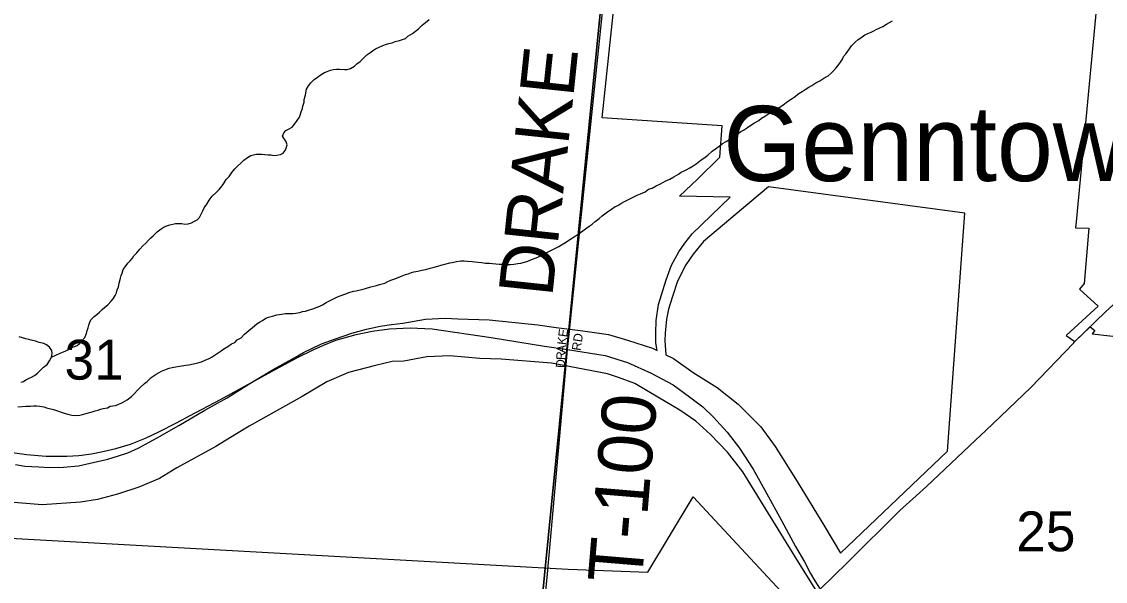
# Model space of a CAD drawing. Extents: x 1310247 to 1664935, y 284496 to 704931.
# Drawn here: x 1490025 to 1496040, y 534192 to 537298 of the extents above; entities that cross this region are included whole.
import ezdxf

# ---------------------------------------------------------------- set-up
doc = ezdxf.new("R2010")
doc.units = 0
for name, color, linetype in [('GM_P_State_Shield', 7, 'Continuous'), ('GM_X_Corporation_Text', 7, 'Continuous'), ('GM_X_County', 7, 'Continuous'), ('GM_X_County_Subdivision_Text', 7, 'Continuous'), ('GM_X_Interstate_Route', 7, 'Continuous'), ('GM_X_Major_Lake_Text', 7, 'Continuous'), ('GM_X_Minor_River_Text', 7, 'Continuous'), ('GM_X_Rail_Line', 7, 'Continuous'), ('GM_X_Township_Subdivision', 7, 'Continuous'), ('GM_X_US_Location', 7, 'Continuous')]:
    doc.layers.add(name, color=color, linetype=linetype)

msp = doc.modelspace()

# ---------------------------------------------------------------- linework, layer by layer
at = {"layer": 'GM_P_State_Shield'}
for points in [[(1495864.6, 535516.3), (1495870.3, 535522.4), (1496040.7, 535688), (1496212.2, 535843.7)], [(1495376.1, 535029.7), (1495626.7, 535266.9), (1495864.6, 535516.3)], [(1494989.5, 534666.2), (1495047.5, 534718.8), (1495319.6, 534976.3), (1495376.1, 535029.7)], [(1494608.5, 534297), (1494900.1, 534585.1), (1494989.5, 534666.2)], [(1494383.5, 534072.6), (1494404.5, 534093.1), (1494457.5, 534147.8), (1494608.5, 534297)]]:
    msp.add_lwpolyline(points, dxfattribs=at)
at = {"layer": 'GM_X_Corporation_Text'}
for points in [[(1489960.8, 534908), (1490052.5, 534895.1), (1490161.5, 534885.8), (1490276.9, 534886.5), (1490342.1, 534891.1), (1490412.7, 534899.8), (1490475.1, 534911.9), (1490547.5, 534928.4), (1490628.8, 534953.5), (1490712.3, 534986.1), (1490787.3, 535020.9), (1490884.4, 535071.8), (1490960, 535113), (1491128.8, 535201.9), (1491301.6, 535295.1), (1491437, 535369.6), (1491556, 535433.4), (1491642.8, 535477.1), (1491697.3, 535500.8), (1491769.7, 535530.9), (1491882.9, 535562.4), (1491971.1, 535581.1), (1492067.1, 535592.5), (1492181.8, 535598.3), (1492303, 535594), (1492632, 535544.5), (1492927.8, 535497.2), (1493054.9, 535478.6), (1493263.5, 535444.9), (1493389, 535405.5), (1493519.4, 535346.7), (1493642, 535282), (1493733, 535216.2), (1493806.2, 535161), (1493865.6, 535103.7), (1493941.6, 535019.8), (1494009.7, 534931.6), (1494085.7, 534814.8), (1494158.8, 534680.8), (1494242.7, 534530.2), (1494320.8, 534384.7), (1494369.6, 534300.1), (1494404.7, 534236.3), (1494427.6, 534194), (1494457.5, 534147.8)], [(1493045.2, 535370.4), (1493054.9, 535478.6), (1493065.5, 535580.5)], [(1492765.2, 532481.1), (1492941.6, 534213.9)]]:
    msp.add_lwpolyline(points, dxfattribs=at)
at = {"layer": 'GM_X_County'}
for points in [[(1493300, 537979.3), (1492659, 531520.6), (1492477.3, 531534), (1487348.1, 532051.9), (1487146.6, 532073.7), (1487769.1, 538508.9)], [(1498759.4, 537695), (1498155.8, 530987.7), (1497814.5, 531020.1), (1492659, 531520.6), (1493300, 537979.3)]]:
    msp.add_lwpolyline(points, close=True, dxfattribs=at)
at = {"layer": 'GM_X_County_Subdivision_Text'}
for points in [[(1493125.5, 536158), (1493872.7, 543349.9)], [(1493065.5, 535580.5), (1493125.5, 536158)], [(1492941.6, 534213.9), (1492941.6, 534214.1), (1493045.2, 535370.4)]]:
    msp.add_lwpolyline(points, dxfattribs=at)
at = {"layer": 'GM_X_Major_Lake_Text'}
for points in [[(1489990.3, 534839.9), (1490042.5, 534830.4), (1490120.1, 534826.8), (1490178.7, 534824.4), (1490257.6, 534825.6), (1490341.6, 534832.8), (1490446, 534857.8), (1490504.5, 534869.7), (1490563.1, 534888.8), (1490614, 534905.5), (1490671.3, 534930.6), (1490778.2, 534989.1), (1490897.9, 535055.9), (1491043, 535141.8), (1491165.2, 535211), (1491292.4, 535289.8), (1491422.3, 535367.3), (1491545.7, 535436.5), (1491590.3, 535461.6), (1491689.6, 535509.3), (1491762.1, 535536.8), (1491858.9, 535569), (1491939.1, 535591.6), (1492015.4, 535608.4), (1492079.1, 535617.9), (1492140.2, 535623.9), (1492267, 535647.3), (1492375.7, 535653.3), (1492447, 535648.5), (1492620.1, 535643.7), (1492890, 535615.1), (1492991.8, 535600.8), (1493139.5, 535581.7), (1493282, 535562.6), (1493388.1, 535530.7), (1493526.4, 535486.2), (1493552.8, 535473.3), (1493545.7, 535515.2), (1493545.7, 535568.9), (1493546.6, 535640.1), (1493559.5, 535729), (1493576.2, 535782.7), (1493603, 535864.2), (1493632.5, 535946.9), (1493673.4, 536020.6), (1493705.8, 536067.8), (1493747.7, 536120.9), (1493957.8, 536323.7), (1493676.8, 536328.6), (1493776.1, 536424.5), (1493901.2, 536545.4), (1493913.4, 536719.9), (1493248.1, 536764.9), (1493386.9, 538073.3)], [(1496035.3, 537853.6), (1495877.5, 536186.1), (1495874.4, 536153.3), (1495947.8, 536151.3), (1495922.2, 535844.5), (1495896.2, 535814), (1496000.5, 535718.4), (1495822.4, 535556.1), (1495870.3, 535522.4), (1495956.2, 535604.5), (1495981.7, 535583.6), (1495967.1, 535565.8), (1496260.8, 535532.4)], [(1494442.7, 534130.1), (1494337, 534298.6), (1494028.9, 534799.8), (1493943.7, 534908.4), (1493848.2, 535006.3), (1493768, 535080.3), (1493678.9, 535142.3), (1493557, 535214.1), (1493429.7, 535290.5), (1493338, 535323.9), (1493276.9, 535343), (1493103.8, 535376.4), (1492966.5, 535401.8), (1492686.3, 535424.2), (1492569.2, 535428.9), (1492401.2, 535443.3), (1492273.9, 535438.5), (1492146.4, 535414.4), (1492081.5, 535412), (1491988.6, 535390.5), (1491839.6, 535351.2), (1491720, 535298.7), (1491582.5, 535217.5), (1491288.5, 535052.8), (1491217.2, 535009.9), (1491103.9, 534940.7), (1490886.3, 534821.4), (1490790.8, 534762.9), (1490676.2, 534714), (1490556.6, 534675.8), (1490445.8, 534647.1), (1490352.9, 534631.6), (1490139.1, 534617.3), (1489936.7, 534634)], [(1489560.3, 534453.9), (1493058.1, 534258.9), (1493501.8, 534243.4), (1493752.6, 534660.9), (1494337.5, 534032.5)]]:
    msp.add_lwpolyline(points, dxfattribs=at)
msp.add_lwpolyline([(1494570.3, 534349.3), (1495165, 534914.4), (1495261.3, 536235.9), (1494170.3, 536381.3), (1494067.4, 536295), (1493809.2, 536078.3), (1493752, 536007.6), (1493711.3, 535948.4), (1493666, 535858.6), (1493637.3, 535773.4), (1493616, 535703.1), (1493604, 535647.5), (1493597.5, 535569.8), (1493595.6, 535529.1), (1493601.2, 535449.6), (1493643.5, 535428.9), (1493752.9, 535351.7), (1493885.3, 535268.2), (1494002.4, 535175.1), (1494128.4, 535048.6), (1494208.6, 534941.2), (1494329.5, 534746.7), (1494483.6, 534494.9)], close=True, dxfattribs=at)
at = {"layer": 'GM_X_Minor_River_Text'}
for points in [[(1491526, 536713), (1491540.6, 536728.5), (1491555.4, 536750.1), (1491568, 536767.8), (1491572.6, 536783.7), (1491577.1, 536797.5), (1491583.7, 536815.4), (1491586.1, 536829.3), (1491592.9, 536851.2), (1491593.4, 536865.2), (1491600.2, 536889), (1491602.6, 536902.9), (1491607.3, 536922.8), (1491618, 536942.5), (1491630.6, 536958.2), (1491649.3, 536977.6), (1491667.8, 536989.1), (1491688.4, 537004.5), (1491706.8, 537015.9), (1491721.1, 537021.5), (1491739.4, 537029), (1491755.6, 537032.5), (1491773.7, 537033.9), (1491789.8, 537033.4), (1491817.9, 537032.5), (1491831.9, 537032.1), (1491850.2, 537037.5), (1491872.8, 537050.9), (1491885.3, 537064.5), (1491903.7, 537076), (1491924.5, 537097.4), (1491941.1, 537112.9), (1491957.6, 537124.4), (1491972, 537136), (1491988.5, 537147.5), (1492008.9, 537156.9), (1492027.2, 537164.3), (1492045.5, 537171.8), (1492063.8, 537177.2), (1492082, 537180.7), (1492098.3, 537188.2), (1492122.6, 537193.4), (1492138.9, 537198.9), (1492155.1, 537204.4), (1492169.6, 537218), (1492194.2, 537231.3), (1492210.7, 537244.8), (1492227.2, 537258.3), (1492248, 537277.7), (1492266.5, 537293.2), (1492287.2, 537310.6)], [(1493753.4, 536497.9), (1493769.8, 536509.4), (1493796.6, 536530.6), (1493811, 536540.2), (1493833.7, 536557.5), (1493858.5, 536578.8), (1493877, 536592.2), (1493897.6, 536607.6), (1493916.2, 536621.1), (1493936.6, 536632.5), (1493959.2, 536647.8), (1493977.7, 536659.3), (1493994.2, 536670.8), (1494016.8, 536688.1), (1494031.2, 536695.7), (1494053.8, 536711), (1494078.4, 536726.3), (1494092.8, 536735.9), (1494117.3, 536749.1), (1494131.8, 536762.7), (1494154.4, 536776), (1494176.9, 536789.4), (1494199.5, 536804.7), (1494220, 536816.1), (1494234.3, 536823.7), (1494252.8, 536837.1), (1494275.5, 536854.4), (1494296, 536867.8), (1494312.5, 536879.3), (1494339.2, 536898.5), (1494357.7, 536910), (1494374.2, 536921.5), (1494394.7, 536934.9), (1494411.1, 536944.4), (1494433.6, 536957.8), (1494456.1, 536969.1), (1494478.7, 536984.4), (1494501.3, 536997.7), (1494517.8, 537011.2), (1494532.3, 537024.8), (1494546.9, 537042.4), (1494561.6, 537060), (1494570.1, 537073.8), (1494580.6, 537089.4), (1494587.2, 537105.3), (1494601.8, 537120.9), (1494620.7, 537146.3), (1494631.3, 537164), (1494652.1, 537183.4), (1494668.6, 537198.9), (1494683, 537208.5), (1494705.6, 537223.8), (1494722, 537231.3), (1494740.3, 537238.8), (1494754.6, 537246.4), (1494768.9, 537253.9), (1494789.3, 537263.3), (1494805.6, 537270.8), (1494826.2, 537284.2), (1494842.6, 537293.7), (1494858.9, 537303.2)], [(1490191.9, 535435.8), (1490238.9, 535458.4), (1490257.2, 535465.8), (1490271.4, 535471.4), (1490285.8, 535479), (1490300.1, 535488.6), (1490318.5, 535496), (1490332.7, 535501.6), (1490347.1, 535511.2), (1490359.7, 535526.8), (1490376.3, 535544.3), (1490385.1, 535568.1), (1490389.7, 535584), (1490394.2, 535597.9), (1490398.7, 535613.8), (1490403.2, 535629.6), (1490409.7, 535643.5), (1490428.4, 535660.9), (1490442.8, 535672.5), (1490457.4, 535686.1), (1490471.9, 535699.7), (1490486.4, 535713.2), (1490502.9, 535726.8), (1490521.6, 535746.2), (1490534.1, 535759.8), (1490544.8, 535777.5), (1490551.3, 535793.4), (1490555.9, 535809.3), (1490562.5, 535827.1), (1490567.1, 535847), (1490574.1, 535874.8), (1490578.6, 535888.7), (1490583, 535902.6), (1490589.7, 535922.4), (1490600.3, 535938.1), (1490615, 535957.7), (1490627.5, 535971.3), (1490640, 535985), (1490648.5, 535998.8), (1490665.1, 536014.3), (1490681.9, 536035.8), (1490698.5, 536053.3), (1490715.1, 536068.8), (1490729.7, 536084.4), (1490742.2, 536098), (1490756.7, 536111.6), (1490777.5, 536131), (1490800.1, 536148.3), (1490816.6, 536159.8), (1490830.8, 536165.4), (1490847.1, 536170.9), (1490865.3, 536174.4), (1490879.5, 536177.9), (1490899.5, 536177.3), (1490913.6, 536176.9), (1490931.6, 536174.3), (1490949.7, 536175.8), (1490968, 536181.2), (1490984.4, 536190.7), (1490998.7, 536198.3), (1491013.2, 536211.9), (1491024, 536233.6), (1491030.5, 536247.4), (1491039.1, 536265.2), (1491053.8, 536284.8), (1491066.6, 536306.4), (1491083.4, 536329.9), (1491104.1, 536349.3), (1491120.8, 536366.8), (1491137.5, 536386.4), (1491150.2, 536404), (1491160.8, 536421.7), (1491177.4, 536439.2), (1491192.2, 536460.8), (1491208.9, 536480.3), (1491223.5, 536495.9), (1491242.2, 536513.4), (1491258.8, 536528.9), (1491279.4, 536544.3), (1491297.8, 536555.7), (1491312, 536559.3), (1491326.2, 536562.9), (1491344.3, 536562.3), (1491358.3, 536561.9), (1491374.4, 536561.4), (1491394.4, 536558.8), (1491410.4, 536558.2), (1491424.4, 536555.8), (1491442.5, 536557.3), (1491462.8, 536560.7), (1491477.1, 536568.2), (1491487.6, 536581.9), (1491494, 536595.8), (1491498.7, 536613.6), (1491493.2, 536631.8), (1491483.7, 536646.2), (1491474.1, 536662.5), (1491480.8, 536680.3), (1491491.3, 536694), (1491505.6, 536701.6), (1491526, 536713)], [(1491751.8, 535758.3), (1491778.3, 535771.5), (1491792.6, 535777.1), (1491819, 535786.3), (1491843.4, 535795.5), (1491867.8, 535802.8), (1491881.9, 535804.3), (1491896.1, 535807.9), (1491920.4, 535813.2), (1491934.5, 535816.7), (1491963, 535825.9), (1491979.2, 535829.4), (1491995.3, 535832.9), (1492011.6, 535838.4), (1492025.8, 535842), (1492042, 535847.5), (1492058.4, 535855), (1492074.7, 535862.5), (1492090.9, 535868), (1492105.2, 535873.6), (1492137.8, 535886.6), (1492156.1, 535894.1), (1492170.3, 535897.6), (1492188.6, 535905.1), (1492202.8, 535908.6), (1492225.1, 535914), (1492247.4, 535919.3), (1492269.6, 535922.6), (1492291.9, 535929.9), (1492314.2, 535935.2), (1492334.5, 535940.6), (1492358.8, 535947.9), (1492375, 535951.4), (1492401.4, 535958.6), (1492415.6, 535962.2), (1492439.8, 535967.4), (1492462.1, 535970.8), (1492482.1, 535970.1), (1492500.2, 535969.6), (1492526.2, 535966.8), (1492540.2, 535964.3), (1492558.3, 535963.8), (1492578.3, 535961.2), (1492600.3, 535958.5), (1492622.4, 535957.8), (1492638.4, 535955.3), (1492656.4, 535954.7), (1492676.4, 535952.1), (1492690.5, 535951.7), (1492704.5, 535951.2), (1492724.6, 535950.6), (1492738.7, 535950.2), (1492756.8, 535951.6), (1492779, 535955), (1492795.2, 535958.5), (1492815.5, 535963.8), (1492835.7, 535969.2), (1492860.2, 535980.5), (1492876.5, 535986), (1492890.7, 535991.6), (1492915.2, 536002.8), (1492939.8, 536016.1), (1492966.3, 536029.3), (1492980.6, 536036.9), (1493007.2, 536050.1), (1493021.6, 536059.7), (1493044.1, 536073), (1493068.7, 536088.3), (1493091.3, 536103.6), (1493114, 536118.9), (1493140.6, 536136.1), (1493155.1, 536147.7), (1493175.7, 536163.1), (1493192.1, 536174.6), (1493208.7, 536188.1), (1493231.3, 536205.5), (1493247.9, 536221), (1493276.7, 536242.1), (1493299.4, 536257.5), (1493320, 536272.8), (1493334.2, 536278.4), (1493350.6, 536287.9), (1493375.1, 536301.2), (1493397.6, 536312.5), (1493420.1, 536323.9), (1493442.6, 536335.2), (1493460.9, 536342.6), (1493485.4, 536353.9), (1493503.9, 536367.4), (1493524.3, 536374.7), (1493546.7, 536386.1), (1493571.2, 536397.3), (1493597.8, 536412.5), (1493622.3, 536423.8), (1493644.9, 536437.1), (1493671.5, 536452.3), (1493685.9, 536461.9), (1493702.2, 536469.4), (1493716.5, 536477), (1493730.8, 536484.6), (1493753.4, 536497.9)], [(1490004, 535161.1), (1490028.2, 535162.4), (1490050.3, 535163.7), (1490074.5, 535164.9), (1490090.6, 535166.4), (1490108.7, 535165.9), (1490126.7, 535163.3), (1490148.7, 535160.6), (1490162.5, 535154.2), (1490202.4, 535144.9), (1490224.3, 535138.3), (1490244.2, 535131.6), (1490262, 535125.1), (1490282, 535120.4), (1490303.9, 535113.8), (1490321.9, 535113.2), (1490348.1, 535114.4), (1490362.3, 535118), (1490388.6, 535125.2), (1490417, 535132.3), (1490433.3, 535137.8), (1490449.4, 535141.3), (1490463.7, 535146.9), (1490477.9, 535150.5), (1490502.2, 535155.7), (1490516.5, 535163.3), (1490546.8, 535168.4), (1490561, 535173.9), (1490585.5, 535185.2), (1490610.1, 535198.5), (1490634.8, 535217.7), (1490647.3, 535231.4), (1490672.3, 535256.7), (1490684.8, 535270.3), (1490707.5, 535289.6), (1490722, 535301.2), (1490744.8, 535322.5), (1490771.5, 535341.8), (1490787.9, 535351.3), (1490802.2, 535358.8), (1490828.7, 535370), (1490845, 535375.5), (1490861.2, 535379.1), (1490889.5, 535384.2), (1490913.7, 535387.4), (1490935.9, 535390.8), (1490954.1, 535394.2), (1490978.4, 535399.5), (1491002.7, 535404.7), (1491022.9, 535410.1), (1491043.3, 535419.5), (1491065.8, 535428.8), (1491082.1, 535438.3), (1491110.8, 535455.5), (1491133.5, 535470.8), (1491147.9, 535482.4), (1491170.4, 535495.7), (1491191, 535509.1), (1491209.3, 535516.6), (1491221.9, 535532.2), (1491244.4, 535543.5), (1491263.1, 535563), (1491285.9, 535584.3), (1491306.5, 535599.7), (1491331.3, 535621), (1491345.7, 535630.6), (1491362.1, 535640.1), (1491380.5, 535651.5), (1491394.8, 535657.1), (1491417.1, 535664.4), (1491441.5, 535671.7), (1491467.7, 535674.9), (1491489.9, 535678.2), (1491512, 535677.5), (1491532.1, 535678.9), (1491546.3, 535680.5), (1491568.5, 535683.8), (1491584.7, 535689.3), (1491600.8, 535690.8), (1491617.1, 535696.3), (1491641.5, 535703.6), (1491665.9, 535712.8), (1491680.1, 535718.4), (1491694.4, 535726), (1491715, 535739.4), (1491737.4, 535750.7), (1491751.8, 535758.3)], [(1490020.5, 535296.8), (1490034.7, 535300.4), (1490049.1, 535310), (1490063.4, 535317.5), (1490079.7, 535325.1), (1490096.1, 535334.6), (1490112.7, 535348.1), (1490129.2, 535363.6), (1490145.9, 535381.1), (1490166.4, 535394.5), (1490179.2, 535416.2), (1490191.9, 535435.8), (1490194.6, 535455.8), (1490193.2, 535473.8), (1490179.7, 535492.3), (1490164, 535504.8), (1490148.2, 535511.3), (1490122.3, 535518.1), (1490102.4, 535524.7), (1490078.4, 535529.5), (1490064.5, 535533.9), (1490048.6, 535538.4), (1490030.7, 535543), (1490010.8, 535549.6)]]:
    msp.add_lwpolyline(points, dxfattribs=at)

# ---------------------------------------------------------------- texts
at = {"layer": 'GM_X_Interstate_Route'}
msp.add_text('Genntown', height=417, rotation=0.00001, dxfattribs=at).set_placement((1493919.8, 536413.1))
at = {"layer": 'GM_X_Rail_Line'}
for s, rotation, p in [('E', 82.5462, (1493052.6, 535545.1)), ('RD', 81.47404, (1493127.8, 535469.3)), ('A', 85.42694, (1493043.8, 535458.3)), ('K', 83.03222, (1493047.2, 535501.6)), ('R', 87.2552, (1493041.9, 535419.1)), ('D', 87.2664, (1493039.8, 535375.2))]:
    msp.add_text(s, height=50, rotation=rotation, dxfattribs=at).set_placement(p)
at = {"layer": 'GM_X_Township_Subdivision'}
for s, rotation, p in [('DRAKE', 83.99123, (1492970.1, 535765.3)), ('T-100', 85.23573, (1493466.3, 534174.5))]:
    msp.add_text(s, height=300, rotation=rotation, dxfattribs=at).set_placement(p)
at = {"layer": 'GM_X_US_Location'}
for s, p in [('31', (1490263.4, 535311.4)), ('25', (1495545.6, 534358.8))]:
    msp.add_text(s, height=221, rotation=0.00001, dxfattribs=at).set_placement(p)

doc.saveas('drawing.dxf')
